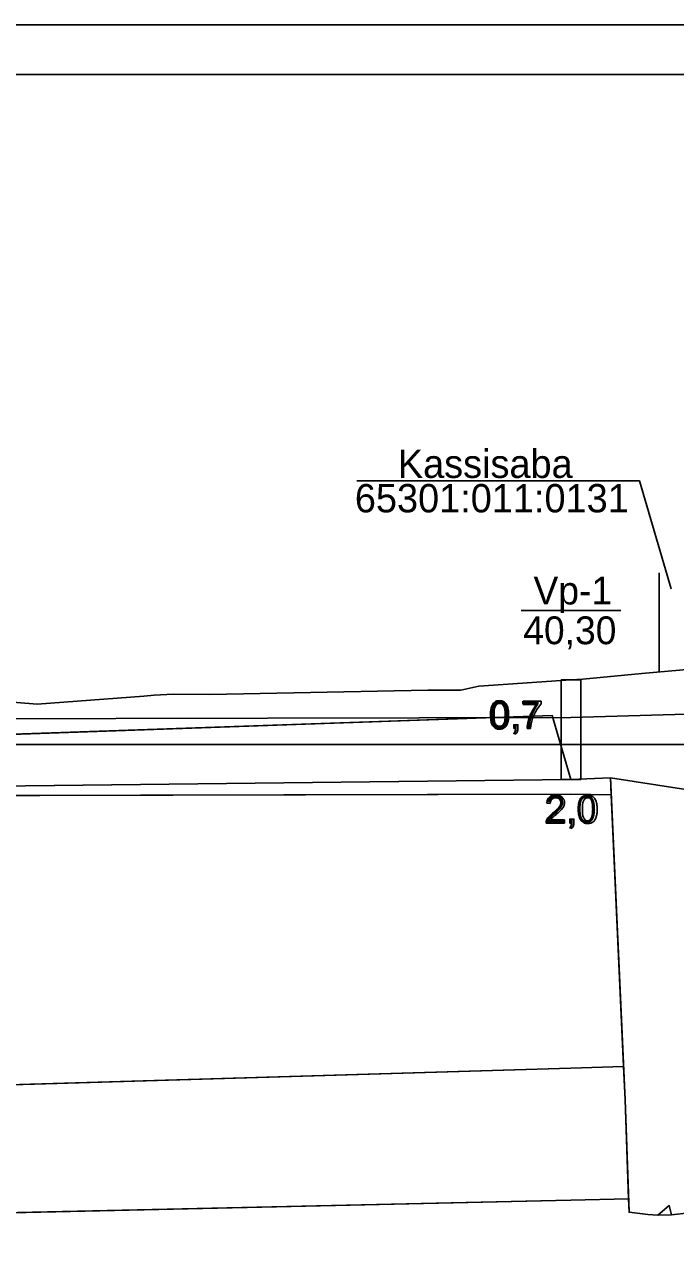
# Model space of a CAD drawing. Extents: x 544674 to 552202, y 6585829 to 6588119.
# Drawn here: x 551559.4 to 551690.2, y 6587691.5 to 6587940.8 of the extents above; entities that cross this region are included whole.
import ezdxf

# ---------------------------------------------------------------- set-up
doc = ezdxf.new("R2010")
doc.units = 0
for name, color, linetype in [('Default', 7, 'Continuous'), ('GEOLPUNKT', 7, 'Continuous'), ('kataster', 7, 'Continuous'), ('MAAMUDEL', 7, 'Continuous'), ('maapind', 7, 'Continuous'), ('maapind varasem', 7, 'Continuous'), ('Plokid', 7, 'Continuous'), ('Proovid', 7, 'Continuous'), ('Täide', 7, 'Continuous'), ('Veetase', 7, 'Continuous'), ('VORMISTUS', 7, 'Continuous')]:
    doc.layers.add(name, color=color, linetype=linetype)

msp = doc.modelspace()

# ---------------------------------------------------------------- linework, layer by layer
at = {"layer": 'Default'}
for points in [[(551157.56, 6587805.2), (551294.85, 6587792.83), (551455.6, 6587786.36), (551455.6, 6587786.36), (551669.27, 6587788.86), (551669.27, 6587788.86)], [(551200.31, 6587801.35), (551294.85, 6587799.94), (551455.6, 6587794.36), (551455.6, 6587794.36), (551665.46, 6587801.73)], [(551032.87, 6587737.05), (551105.76, 6587734.86), (551455.6, 6587724.36), (551455.6, 6587724.36), (551669.27, 6587730.75), (551679.84, 6587731.06)], [(551032.87, 6587707.22), (551105.76, 6587705.86), (551455.6, 6587699.36), (551455.6, 6587699.36), (551669.27, 6587704.15), (551680.85, 6587704.4)]]:
    msp.add_lwpolyline(points, dxfattribs=at)
at = {"layer": 'GEOLPUNKT'}
msp.add_line((551659.27, 6587822.86), (551679.27, 6587822.86), dxfattribs=at)
msp.add_lwpolyline([(551667.27, 6587808.86), (551671.27, 6587808.86), (551671.27, 6587788.86), (551667.27, 6587788.86)], close=True, dxfattribs=at)
for points in [[(551665.09, 6587784), (551664.38, 6587784.07)], [(551667.96, 6587780.73), (551667.96, 6587780.06), (551664.26, 6587780.06)], [(551665.21, 6587780.73), (551667.96, 6587780.73)], [(551669.07, 6587780.06), (551669.07, 6587780.85), (551669.85, 6587780.85), (551669.85, 6587780.06)], [(551669.46, 6587780.06), (551669.07, 6587780.06)], [(551669.21, 6587778.96), (551669.02, 6587779.25)]]:
    msp.add_lwpolyline(points, dxfattribs=at)
for points in [[(551664.26, 6587780.06), (551664.25, 6587780.31), (551664.34, 6587780.54), (551664.48, 6587780.92), (551664.79, 6587781.29), (551665.1, 6587781.65), (551665.69, 6587782.13), (551666.6, 6587782.88), (551666.92, 6587783.32), (551667.24, 6587783.76), (551667.24, 6587784.15), (551667.24, 6587784.56), (551666.95, 6587784.84), (551666.66, 6587785.12), (551666.19, 6587785.12), (551665.69, 6587785.12), (551665.39, 6587784.82), (551665.1, 6587784.52), (551665.09, 6587784)], [(551664.38, 6587784.07), (551664.46, 6587784.86), (551664.93, 6587785.27), (551665.4, 6587785.69), (551666.2, 6587785.69), (551667.01, 6587785.69), (551667.48, 6587785.24), (551667.95, 6587784.79), (551667.95, 6587784.13), (551667.95, 6587783.8), (551667.81, 6587783.47), (551667.67, 6587783.15), (551667.35, 6587782.79), (551667.04, 6587782.43), (551666.3, 6587781.8), (551665.68, 6587781.28), (551665.5, 6587781.1), (551665.33, 6587780.91), (551665.21, 6587780.73)], [(551670.87, 6587782.83), (551670.87, 6587783.82), (551671.07, 6587784.43), (551671.28, 6587785.03), (551671.68, 6587785.36), (551672.08, 6587785.69), (551672.69, 6587785.69), (551673.14, 6587785.69), (551673.48, 6587785.5), (551673.82, 6587785.32), (551674.04, 6587784.98), (551674.27, 6587784.64), (551674.39, 6587784.15), (551674.52, 6587783.66), (551674.52, 6587782.83), (551674.52, 6587781.84), (551674.31, 6587781.24), (551674.11, 6587780.63), (551673.71, 6587780.3), (551673.31, 6587779.97), (551672.69, 6587779.97), (551671.88, 6587779.97), (551671.42, 6587780.55), (551670.87, 6587781.25), (551670.87, 6587782.83)], [(551671.58, 6587782.83), (551671.58, 6587781.45), (551671.9, 6587780.99), (551672.22, 6587780.53), (551672.69, 6587780.53), (551673.16, 6587780.53), (551673.49, 6587780.99), (551673.81, 6587781.45), (551673.81, 6587782.83), (551673.81, 6587784.21), (551673.49, 6587784.66), (551673.17, 6587785.12), (551672.68, 6587785.12), (551672.21, 6587785.12), (551671.93, 6587784.72), (551671.58, 6587784.21), (551671.58, 6587782.83)], [(551669.02, 6587779.25), (551669.24, 6587779.35), (551669.34, 6587779.53), (551669.44, 6587779.72), (551669.46, 6587780.06)], [(551669.85, 6587780.06), (551669.85, 6587779.63), (551669.7, 6587779.37), (551669.54, 6587779.1), (551669.21, 6587778.96)]]:
    msp.add_open_spline(points, degree=3, dxfattribs=at)
at = {"layer": 'kataster'}
msp.add_line((551687.01, 6587810.46), (551687.01, 6587830.46), dxfattribs=at)
msp.add_lwpolyline([(551626.21, 6587848.93), (551683.08, 6587848.93), (551689.41, 6587827.21)], dxfattribs=at)
at = {"layer": 'MAAMUDEL'}
for points in [[(551561.86, 6587804), (551583.34, 6587805.57), (551585.43, 6587805.79), (551589.22, 6587806), (551596.62, 6587805.95), (551640.46, 6587806.84), (551647.11, 6587806.78), (551650.76, 6587807.63), (551669.27, 6587808.89), (551671.63, 6587809.05), (551683.53, 6587810.15), (551713.83, 6587812.86), (551713.95, 6587812.86), (551730.93, 6587815), (551758.64, 6587817.24), (551784.52, 6587813.31), (551792.36, 6587810.36), (551816.09, 6587807.93), (551854.68, 6587803.22), (551858.69, 6587802.81)], [(551344.65, 6587806.52), (551378.51, 6587801.77), (551381.22, 6587801.56), (551382.51, 6587801.35), (551384.26, 6587801.5), (551410.89, 6587803.83), (551434.5, 6587803.39), (551444.23, 6587803.56), (551455.6, 6587804.39), (551481.07, 6587806.65), (551493.28, 6587806.62), (551515.61, 6587804.14), (551531.85, 6587804.87), (551537.66, 6587805.89), (551542.2, 6587805.62), (551561.86, 6587804)], [(551665.46, 6587801.73), (551669.27, 6587788.86), (551677.21, 6587789.16)]]:
    msp.add_lwpolyline(points, dxfattribs=at)
at = {"layer": 'maapind'}
msp.add_lwpolyline([(551677.21, 6587789.16), (551680.14, 6587724.32), (551680.95, 6587701.72), (551684.76, 6587701.28), (551686.74, 6587701.15), (551689.51, 6587701.17), (551693.06, 6587701.6)], dxfattribs=at)
at = {"layer": 'maapind varasem'}
msp.add_lwpolyline([(551701, 6587785.48), (551677.21, 6587789.16)], dxfattribs=at)
at = {"layer": 'Plokid'}
for p, q in [((551455.6, 6587785.36), (551669.27, 6587785.86)), ((551455.6, 6587785.36), (551669.27, 6587785.86)), ((551669.27, 6587785.86), (551455.6, 6587785.36)), ((551677.37, 6587785.77), (551669.27, 6587785.86))]:
    msp.add_line(p, q, dxfattribs=at)
for points in [[(551677.37, 6587785.77), (551669.27, 6587785.86), (551669.27, 6587785.86)], [(551677.37, 6587785.77), (551680.14, 6587724.32), (551680.95, 6587701.72), (551684.76, 6587701.28), (551686.74, 6587701.15), (551689.51, 6587701.17), (551693.06, 6587701.6), (551696.37, 6587701.89), (551697.48, 6587701.72), (551698.36, 6587701.75), (551700.28, 6587701.79), (551701.97, 6587701.87), (551708.55, 6587701.75), (551708.58, 6587701.29)], [(551051.84, 6587706.87), (551455.6, 6587699.36), (551669.27, 6587704.15), (551680.85, 6587704.4)]]:
    msp.add_lwpolyline(points, dxfattribs=at)
at = {"layer": 'Proovid'}
for points in [[(551659.65, 6587803.93), (551659.65, 6587804.59), (551663.27, 6587804.59), (551663.27, 6587804.06)], [(551662.39, 6587803.93), (551659.65, 6587803.93)], [(551657.8, 6587799.06), (551657.8, 6587799.85), (551658.58, 6587799.85), (551658.58, 6587799.06)], [(551657.95, 6587797.95), (551657.76, 6587798.25)], [(551658.19, 6587799.06), (551657.8, 6587799.06)], [(551661.14, 6587799.06), (551660.43, 6587799.06)]]:
    msp.add_lwpolyline(points, dxfattribs=at)
for points in [[(551653.08, 6587801.83), (551653.08, 6587802.82), (551653.29, 6587803.43), (551653.49, 6587804.03), (551653.89, 6587804.36), (551654.3, 6587804.69), (551654.91, 6587804.69), (551655.36, 6587804.69), (551655.7, 6587804.5), (551656.04, 6587804.32), (551656.26, 6587803.98), (551656.48, 6587803.64), (551656.6, 6587803.15), (551656.73, 6587802.66), (551656.73, 6587801.83), (551656.73, 6587800.84), (551656.53, 6587800.24), (551656.33, 6587799.63), (551655.92, 6587799.3), (551655.52, 6587798.97), (551654.91, 6587798.97), (551654.1, 6587798.97), (551653.64, 6587799.55), (551653.08, 6587800.25), (551653.08, 6587801.83)], [(551653.79, 6587801.83), (551653.79, 6587800.44), (551654.11, 6587799.99), (551654.43, 6587799.53), (551654.91, 6587799.53), (551655.38, 6587799.53), (551655.7, 6587799.99), (551656.02, 6587800.45), (551656.02, 6587801.83), (551656.02, 6587803.21), (551655.7, 6587803.66), (551655.38, 6587804.12), (551654.9, 6587804.12), (551654.43, 6587804.12), (551654.14, 6587803.72), (551653.79, 6587803.21), (551653.79, 6587801.83)], [(551660.43, 6587799.06), (551660.44, 6587799.73), (551660.69, 6587800.66), (551660.94, 6587801.6), (551661.4, 6587802.47), (551661.87, 6587803.33), (551662.39, 6587803.93)], [(551663.27, 6587804.06), (551662.74, 6587803.49), (551662.21, 6587802.54), (551661.69, 6587801.6), (551661.4, 6587800.6), (551661.2, 6587799.9), (551661.14, 6587799.06)], [(551657.76, 6587798.25), (551657.97, 6587798.34), (551658.08, 6587798.53), (551658.18, 6587798.72), (551658.19, 6587799.06)], [(551658.58, 6587799.06), (551658.58, 6587798.63), (551658.43, 6587798.37), (551658.28, 6587798.1), (551657.95, 6587797.95)]]:
    msp.add_open_spline(points, degree=3, dxfattribs=at)
at = {"layer": 'Täide'}
for p, q in [((551665.46, 6587801.73), (551556.94, 6587797.92)), ((551669.27, 6587788.86), (551665.46, 6587801.73)), ((551455.6, 6587786.36), (551669.27, 6587788.86)), ((551677.37, 6587785.77), (551677.21, 6587789.16)), ((551677.37, 6587785.77), (551677.21, 6587789.16)), ((551455.6, 6587785.36), (551669.27, 6587785.86)), ((551669.27, 6587785.86), (551455.6, 6587785.36)), ((551455.6, 6587785.36), (551669.27, 6587785.86)), ((551669.27, 6587785.86), (551677.37, 6587785.77)), ((551677.37, 6587785.77), (551669.27, 6587785.86)), ((551669.27, 6587785.86), (551677.37, 6587785.77)), ((551679.84, 6587731.06), (551677.37, 6587785.77)), ((551455.6, 6587724.36), (551669.27, 6587730.75)), ((551669.27, 6587730.75), (551455.6, 6587724.36)), ((551669.27, 6587730.75), (551679.84, 6587731.06)), ((551679.84, 6587731.06), (551669.27, 6587730.75)), ((551680.14, 6587724.32), (551679.84, 6587731.06)), ((551680.85, 6587704.4), (551680.14, 6587724.32)), ((551669.27, 6587704.15), (551455.6, 6587699.36)), ((551669.27, 6587704.15), (551680.85, 6587704.4)), ((551680.85, 6587704.4), (551669.27, 6587704.15))]:
    msp.add_line(p, q, dxfattribs=at)
for points in [[(551677.37, 6587785.77), (551669.27, 6587785.86), (551455.6, 6587785.36), (551294.85, 6587791.44), (551105.76, 6587801.86), (551032.87, 6587804.66)], [(551677.37, 6587785.77), (551669.27, 6587785.86), (551455.6, 6587785.36), (551294.85, 6587791.44), (551105.76, 6587801.86), (551032.87, 6587804.66)], [(551677.37, 6587785.77), (551669.27, 6587785.86), (551455.6, 6587785.36), (551294.85, 6587791.44), (551105.76, 6587801.86), (551032.87, 6587804.66)], [(551677.21, 6587789.16), (551669.27, 6587788.86), (551455.6, 6587786.36), (551294.85, 6587792.83), (551200.31, 6587801.35), (551157.56, 6587805.2)], [(551677.21, 6587789.16), (551669.27, 6587788.86), (551455.6, 6587786.36), (551294.85, 6587792.83)], [(551693.06, 6587701.6), (551689.51, 6587701.17), (551686.74, 6587701.15), (551684.76, 6587701.28), (551680.95, 6587701.72), (551680.14, 6587724.32), (551677.37, 6587785.77)], [(551105.76, 6587705.86), (551455.6, 6587699.36), (551669.27, 6587704.15)], [(551708.55, 6587701.75), (551701.97, 6587701.87), (551700.28, 6587701.79), (551698.36, 6587701.75), (551697.48, 6587701.72), (551696.37, 6587701.89), (551693.06, 6587701.6), (551689.51, 6587701.17), (551689.05, 6587703.05), (551686.74, 6587701.15), (551684.76, 6587701.28), (551680.95, 6587701.72), (551680.85, 6587704.4)]]:
    msp.add_lwpolyline(points, dxfattribs=at)
at = {"layer": 'Veetase'}
msp.add_line((551882.59, 6587795.86), (551032.87, 6587795.86), dxfattribs=at)
msp.add_lwpolyline([(551032.87, 6587805.45), (551105.76, 6587802.86), (551455.6, 6587800.86), (551455.6, 6587800.86), (551669.27, 6587801.28), (551792.36, 6587804.86), (551882.59, 6587800.78)], dxfattribs=at)
at = {"layer": 'VORMISTUS'}
msp.add_lwpolyline([(550902.09, 6587940.75), (552202.09, 6587940.75), (552202.09, 6587070.75), (550902.09, 6587070.75), (550902.09, 6587940.75)], dxfattribs=at)
msp.add_lwpolyline([(550942.09, 6587080.75), (552192.09, 6587080.75), (552192.09, 6587930.75), (550942.09, 6587930.75)], close=True, dxfattribs=at)

# ---------------------------------------------------------------- texts
at = {"layer": 'GEOLPUNKT'}
for s, p in [('Vp-1', (551661.73, 6587824.06)), ('40,30', (551659.67, 6587816.06)), ('2,0', (551664.02, 6587780.06))]:
    msp.add_text(s, height=5.6, dxfattribs=at).set_placement(p)
at = {"layer": 'kataster'}
for s, p in [('Kassisaba', (551634.44, 6587849.53)), ('65301:011:0131', (551625.79, 6587842.6))]:
    msp.add_text(s, height=5.7, rotation=360, dxfattribs=at).set_placement(p)
at = {"layer": 'Proovid'}
msp.add_text('0,7', height=5.6, dxfattribs=at).set_placement((551652.76, 6587799.06))

doc.saveas('drawing.dxf')
